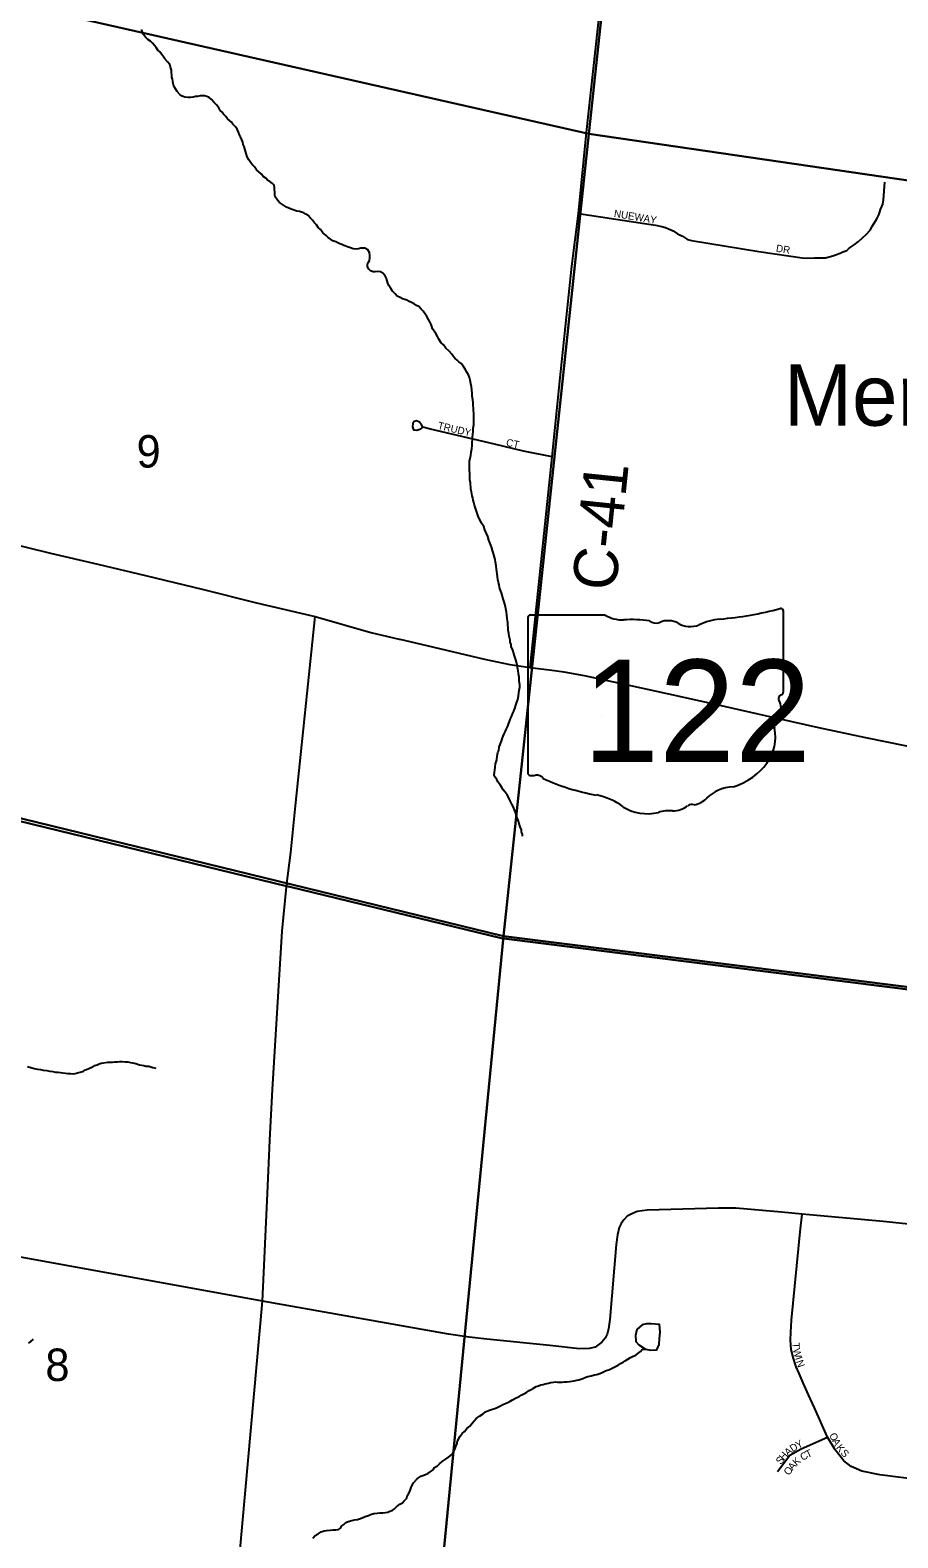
# Model space of a CAD drawing. Extents: x 1310247 to 1664935, y 284496 to 704931.
# Drawn here: x 1479599 to 1485510, y 540403 to 550670 of the extents above; entities that cross this region are included whole.
import ezdxf

# ---------------------------------------------------------------- set-up
doc = ezdxf.new("R2010")
doc.units = 0
for name, color, linetype in [('GM_P_State_Location', 7, 'Continuous'), ('GM_X_Adjacent_County', 7, 'Continuous'), ('GM_X_Airport_Class_2', 7, 'Continuous'), ('GM_X_County', 7, 'Continuous'), ('GM_X_County_Road_Text', 7, 'Continuous'), ('GM_X_County_Subdivision_Text', 7, 'Continuous'), ('GM_X_Interstate_Route', 7, 'Continuous'), ('GM_X_Interstate_Shield', 7, 'Continuous'), ('GM_X_Minor_River', 7, 'Continuous'), ('GM_X_Minor_River_Text', 7, 'Continuous'), ('GM_X_State_Location', 7, 'Continuous'), ('GM_X_Township_Road', 7, 'Continuous'), ('GM_X_Unincorporated_Location', 7, 'Continuous'), ('GM_X_US_Location', 7, 'Continuous')]:
    doc.layers.add(name, color=color, linetype=linetype)

msp = doc.modelspace()

# ---------------------------------------------------------------- linework, layer by layer
at = {"layer": 'GM_X_Adjacent_County'}
for points in [[(1504720, 542599), (1503488, 542714), (1499272, 543151), (1493875, 543372), (1493839, 543374), (1492978, 543439), (1488263, 543798), (1482807, 544486), (1481368, 544836), (1481346, 544841), (1477412, 545799)], [(1477412, 545799), (1481346, 544841), (1481368, 544836), (1482807, 544486), (1488263, 543798), (1492978, 543439), (1493839, 543374), (1493875, 543372), (1499272, 543151), (1503488, 542714), (1504720, 542599)]]:
    msp.add_lwpolyline(points, dxfattribs=at)
at = {"layer": 'GM_X_Airport_Class_2'}
for p, q in [((1483517, 546687), (1483007, 546687)), ((1484730, 546161), (1484730, 546714)), ((1482990, 546669), (1482990, 545613)), ((1484730, 546161), (1484730, 546161))]:
    msp.add_line(p, q, dxfattribs=at)
for centre, major_axis, start_param, end_param in [((1483010, 546672), (20.2, 0), 1.712693, 3.28349), ((1483638, 546810), (196, 0), 4.042523, 4.731795), ((1484110, 548128), (1845, 0), 4.814394, 5.042369), ((1484711, 546716), (19.4, 0), 6.141152, 7.989035), ((1483703, 546094), (702, 0), 1.404758, 1.657858), ((1483862, 546677), (56.4, 0), 3.836095, 5.185415), ((1483945, 546555), (117, 0), 0.950623, 2.079405), ((1484096, 546722), (141, 0), 4.081561, 5.145723), ((1484346, 546365), (371, 0), 1.699011, 2.107814), ((1484726, 546120), (30, 0), 1.883978, 3.671073), ((1484535, 546050), (180, 0), 5.934695, 6.695948), ((1484709, 546159), (20.7, 0), 5.05454, 6.418171), ((1484799, 545930), (131, 0), 2.387724, 3.262537), ((1484214, 545859), (462, 0), 5.101752, 6.440018), ((1483010, 545610), (20.3, 0), 3.00124, 4.508301), ((1483013, 545718), (155, 0), 4.665946, 4.897461), ((1483045, 545552), (56, 0), 0.519207, 1.627899), ((1483751, 546501), (1333, 0), 4.195997, 4.488961), ((1483354, 545138), (417, 0), 0.823519, 1.323587), ((1484408, 545316), (253, 0), 1.647645, 2.488434), ((1483805, 545546), (265, 0), 4.026481, 4.996735), ((1483958, 545181), (217, 0), 1.495662, 1.94098), ((1483977, 545467), (141, 0), 4.691044, 5.507374), ((1484105, 545365), (39.7, 0), 1.147584, 2.315152), ((1484088, 545510), (149, 0), 4.937069, 5.64225)]:
    msp.add_ellipse(centre, major_axis=major_axis, ratio=0.8, start_param=start_param, end_param=end_param, dxfattribs=at)
at = {"layer": 'GM_X_County'}
for points in [[(1478470, 556373), (1483996, 555463), (1483405, 549963), (1478580, 551057), (1477951, 551069)], [(1483996, 555463), (1489328, 554562), (1488797, 549176), (1483405, 549963)], [(1483405, 549963), (1482824, 544501), (1477436, 545815), (1477951, 551069), (1478580, 551057)], [(1483405, 549963), (1488797, 549176), (1488278, 543814), (1482824, 544501)], [(1482824, 544501), (1482297, 539077), (1476837, 539650), (1477436, 545815)], [(1488278, 543814), (1487769, 538509), (1482297, 539077), (1482824, 544501)]]:
    msp.add_lwpolyline(points, close=True, dxfattribs=at)
at = {"layer": 'GM_X_County_Road_Text'}
for points in [[(1483006, 546330), (1483155, 547764), (1483210, 548301), (1483289, 549062), (1483334, 549422), (1483388, 549972), (1483498, 550972), (1483599, 551941), (1483684, 552728)], [(1481345, 544835), (1481346, 544841), (1481374, 545071), (1481406, 545388), (1481540, 546676)], [(1481149, 532773), (1481084, 532843), (1480900, 533070), (1480813, 533208), (1480562, 533693), (1480490, 533821), (1480458, 533888), (1480450, 533974), (1480643, 535984), (1480727, 536863), (1480850, 538330), (1481181, 542015), (1481216, 542749), (1481232, 543112), (1481250, 543457), (1481303, 544312), (1481317, 544535), (1481345, 544835)]]:
    msp.add_lwpolyline(points, dxfattribs=at)
at = {"layer": 'GM_X_County_Subdivision_Text'}
msp.add_lwpolyline([(1485824, 542513), (1485410, 542557), (1484857, 542607), (1484718, 542621), (1484405, 542649), (1484289, 542648), (1483802, 542634), (1483735, 542626), (1483698, 542610), (1483667, 542594), (1483643, 542568), (1483624, 542544), (1483611, 542516), (1483599, 542466), (1483591, 542400), (1483547, 541889), (1483538, 541826), (1483530, 541789), (1483517, 541763), (1483493, 541736), (1483448, 541702), (1483410, 541692), (1483341, 541691), (1483140, 541714), (1482710, 541756), (1482590, 541769), (1482449, 541789), (1481181, 542015), (1479319, 542353)], dxfattribs=at)
at = {"layer": 'GM_X_Interstate_Shield'}
for points in [[(1479406, 547189), (1479739, 547109), (1480060, 547033), (1480385, 546955), (1480780, 546861), (1481141, 546771), (1481540, 546676), (1481921, 546567), (1482112, 546523)], [(1482112, 546523), (1482117, 546522), (1482262, 546489), (1482694, 546386), (1482867, 546351), (1483006, 546330), (1483171, 546309), (1483234, 546300), (1483373, 546274), (1483688, 546206), (1484019, 546134), (1484336, 546064), (1484605, 546003), (1484969, 545922), (1485289, 545852), (1485569, 545796), (1485902, 545731), (1486188, 545675), (1486470, 545626), (1486723, 545587), (1487022, 545535), (1487097, 545522)]]:
    msp.add_lwpolyline(points, dxfattribs=at)
at = {"layer": 'GM_X_Minor_River'}
for points in [[(1483797, 541861), (1483768, 541854), (1483731, 541821), (1483722, 541781), (1483725, 541740), (1483745, 541718), (1483790, 541689)], [(1483790, 541689), (1483826, 541682), (1483869, 541683), (1483884, 541719), (1483885, 541761), (1483890, 541803), (1483885, 541855), (1483829, 541860), (1483797, 541861)]]:
    msp.add_lwpolyline(points, dxfattribs=at)
at = {"layer": 'GM_X_Minor_River_Text'}
for points in [[(1480893, 550123), (1480884, 550140), (1480868, 550160), (1480851, 550179), (1480835, 550197), (1480818, 550210), (1480802, 550218), (1480786, 550223), (1480772, 550223), (1480758, 550222), (1480740, 550218), (1480726, 550217), (1480709, 550213), (1480691, 550212), (1480673, 550212), (1480653, 550213), (1480635, 550220), (1480618, 550232), (1480600, 550251), (1480589, 550269), (1480579, 550289), (1480574, 550306), (1480572, 550322), (1480569, 550336), (1480565, 550350), (1480564, 550366), (1480562, 550380), (1480561, 550398), (1480555, 550418), (1480550, 550435), (1480534, 550453), (1480517, 550474), (1480507, 550488), (1480494, 550506), (1480482, 550521), (1480469, 550533), (1480457, 550552), (1480446, 550566), (1480432, 550580), (1480419, 550595), (1480401, 550607), (1480385, 550622), (1480372, 550640), (1480364, 550655), (1480357, 550675)], [(1482135, 548841), (1482119, 548848), (1482099, 548858), (1482086, 548875), (1482068, 548893), (1482057, 548910), (1482043, 548930), (1482036, 548946), (1482030, 548963), (1482027, 548979), (1482017, 548997), (1482002, 549015), (1481986, 549024), (1481968, 549025), (1481950, 549023), (1481936, 549024), (1481918, 549030), (1481904, 549045), (1481897, 549061), (1481897, 549075), (1481904, 549089), (1481910, 549102), (1481913, 549120), (1481914, 549136), (1481910, 549155), (1481899, 549173), (1481879, 549184), (1481865, 549186), (1481851, 549184), (1481835, 549181), (1481820, 549179), (1481800, 549180), (1481781, 549187), (1481761, 549193), (1481737, 549204), (1481723, 549210), (1481709, 549215), (1481681, 549228), (1481662, 549236), (1481646, 549247), (1481628, 549261), (1481615, 549272), (1481593, 549289), (1481576, 549311), (1481562, 549326), (1481549, 549344), (1481535, 549360), (1481522, 549375), (1481510, 549389), (1481492, 549408), (1481477, 549416), (1481463, 549425), (1481447, 549429), (1481433, 549434), (1481415, 549438), (1481391, 549447), (1481377, 549451), (1481362, 549458), (1481346, 549464), (1481326, 549477), (1481312, 549486), (1481298, 549496), (1481283, 549512), (1481268, 549535), (1481266, 549549), (1481265, 549569), (1481263, 549583), (1481264, 549599), (1481262, 549613), (1481249, 549626), (1481233, 549638), (1481219, 549645), (1481205, 549661), (1481186, 549672), (1481176, 549688), (1481157, 549705), (1481141, 549719), (1481128, 549738), (1481114, 549752), (1481102, 549766), (1481089, 549787), (1481078, 549807), (1481070, 549830), (1481067, 549846), (1481061, 549862), (1481056, 549878), (1481050, 549892), (1481047, 549906), (1481041, 549923), (1481034, 549939), (1481026, 549957), (1481019, 549975), (1481010, 549996), (1480998, 550012), (1480981, 550029), (1480971, 550043), (1480944, 550066), (1480932, 550082), (1480916, 550097), (1480907, 550111), (1480893, 550123)], [(1482767, 547065), (1482762, 547081), (1482758, 547097), (1482753, 547113), (1482749, 547127), (1482742, 547152), (1482733, 547174), (1482723, 547196), (1482716, 547221), (1482707, 547241), (1482696, 547267), (1482690, 547289), (1482673, 547312), (1482664, 547332), (1482654, 547353), (1482647, 547373), (1482641, 547387), (1482636, 547407), (1482630, 547421), (1482627, 547436), (1482621, 547454), (1482618, 547468), (1482614, 547484), (1482611, 547498), (1482607, 547512), (1482606, 547526), (1482602, 547543), (1482601, 547559), (1482599, 547573), (1482598, 547587), (1482594, 547607), (1482595, 547629), (1482594, 547651), (1482591, 547675), (1482591, 547697), (1482592, 547721), (1482593, 547735), (1482597, 547755), (1482600, 547773), (1482603, 547795), (1482607, 547819), (1482610, 547841), (1482611, 547861), (1482612, 547883), (1482612, 547897), (1482615, 547917), (1482617, 547937), (1482618, 547959), (1482621, 547981), (1482622, 548007), (1482622, 548021), (1482621, 548035), (1482621, 548049), (1482621, 548063), (1482620, 548077), (1482620, 548093), (1482617, 548117), (1482616, 548131), (1482614, 548153), (1482611, 548177), (1482610, 548195), (1482607, 548220), (1482605, 548240), (1482600, 548262), (1482597, 548286), (1482591, 548304), (1482584, 548322), (1482574, 548341), (1482563, 548361), (1482552, 548380), (1482536, 548400), (1482520, 548411), (1482507, 548423), (1482493, 548435), (1482480, 548450), (1482472, 548464), (1482453, 548483), (1482431, 548505), (1482414, 548526), (1482400, 548540), (1482383, 548565), (1482373, 548583), (1482362, 548604), (1482351, 548620), (1482341, 548636), (1482335, 548651), (1482330, 548665), (1482322, 548683), (1482313, 548699), (1482302, 548720), (1482292, 548734), (1482277, 548755), (1482263, 548769), (1482246, 548788), (1482232, 548794), (1482214, 548805), (1482196, 548815), (1482182, 548822), (1482165, 548830), (1482151, 548835), (1482135, 548841)], [(1482954, 545180), (1482953, 545194), (1482947, 545208), (1482946, 545224), (1482938, 545244), (1482931, 545267), (1482924, 545289), (1482916, 545307), (1482909, 545325), (1482905, 545342), (1482898, 545360), (1482889, 545382), (1482881, 545400), (1482870, 545421), (1482860, 545441), (1482849, 545462), (1482836, 545480), (1482822, 545496), (1482813, 545513), (1482801, 545531), (1482786, 545552), (1482778, 545566), (1482767, 545582), (1482761, 545596), (1482762, 545616), (1482764, 545630), (1482767, 545650), (1482770, 545674), (1482777, 545700), (1482781, 545726), (1482786, 545750), (1482791, 545764), (1482795, 545788), (1482804, 545811), (1482809, 545827), (1482815, 545843), (1482822, 545861), (1482829, 545877), (1482837, 545895), (1482842, 545908), (1482852, 545930), (1482857, 545944), (1482866, 545968), (1482874, 545986), (1482881, 546001), (1482888, 546019), (1482894, 546033), (1482903, 546057), (1482907, 546073), (1482914, 546093), (1482921, 546112), (1482926, 546136), (1482928, 546156), (1482931, 546172), (1482934, 546196), (1482934, 546212), (1482931, 546236), (1482931, 546250), (1482930, 546264), (1482926, 546286), (1482923, 546309), (1482920, 546327), (1482916, 546345), (1482911, 546367), (1482906, 546389), (1482898, 546410), (1482893, 546426), (1482886, 546448), (1482876, 546472), (1482875, 546486), (1482869, 546501), (1482868, 546515), (1482861, 546543), (1482859, 546561), (1482856, 546583), (1482855, 546601), (1482853, 546617), (1482852, 546633), (1482850, 546649), (1482849, 546664), (1482847, 546688), (1482844, 546706), (1482839, 546730), (1482837, 546746), (1482832, 546760), (1482828, 546776), (1482823, 546791), (1482817, 546813), (1482810, 546837), (1482801, 546861), (1482797, 546875), (1482794, 546892), (1482790, 546908), (1482785, 546928), (1482782, 546948), (1482780, 546968), (1482777, 546984), (1482775, 547000), (1482774, 547022), (1482769, 547047), (1482767, 547065)], [(1479581, 543613), (1479605, 543606), (1479627, 543600), (1479649, 543595), (1479669, 543592), (1479689, 543588), (1479713, 543585), (1479733, 543580), (1479753, 543578), (1479773, 543575), (1479791, 543575), (1479807, 543572), (1479821, 543570), (1479839, 543567), (1479855, 543565), (1479873, 543564), (1479891, 543563), (1479905, 543565), (1479921, 543569), (1479941, 543574), (1479962, 543581), (1479976, 543589), (1479994, 543596), (1480009, 543604), (1480027, 543611), (1480041, 543619), (1480056, 543624), (1480070, 543630), (1480084, 543636), (1480100, 543637), (1480129, 543642), (1480145, 543642), (1480161, 543643), (1480175, 543645), (1480195, 543644), (1480211, 543646), (1480227, 543647), (1480247, 543645), (1480265, 543644), (1480283, 543640), (1480297, 543637), (1480319, 543632), (1480343, 543624), (1480359, 543621), (1480373, 543619), (1480387, 543616)], [(1480387, 543616), (1480407, 543614), (1480421, 543611), (1480435, 543607), (1480455, 543602)], [(1479589, 541730), (1479604, 541741), (1479622, 541755)], [(1482639, 541217), (1482659, 541232), (1482684, 541248), (1482700, 541261), (1482721, 541270), (1482735, 541274), (1482749, 541280), (1482765, 541283), (1482780, 541291), (1482804, 541302), (1482818, 541312), (1482841, 541321), (1482861, 541330), (1482884, 541342), (1482906, 541355), (1482931, 541366), (1482945, 541374), (1482961, 541383), (1482982, 541395), (1482998, 541406), (1483013, 541414), (1483027, 541423), (1483045, 541433), (1483062, 541438), (1483078, 541446), (1483094, 541447), (1483108, 541451), (1483129, 541456), (1483145, 541462), (1483163, 541463), (1483177, 541465), (1483191, 541464), (1483209, 541464), (1483223, 541463), (1483239, 541465), (1483256, 541466), (1483274, 541468), (1483288, 541469), (1483304, 541473), (1483322, 541476), (1483336, 541480), (1483351, 541483), (1483365, 541489), (1483385, 541498), (1483399, 541502), (1483420, 541507), (1483444, 541513), (1483460, 541516), (1483480, 541523), (1483495, 541529), (1483509, 541535), (1483523, 541542), (1483540, 541548), (1483554, 541553), (1483572, 541563), (1483591, 541572), (1483605, 541580), (1483621, 541591), (1483638, 541599), (1483652, 541608), (1483671, 541620), (1483689, 541631), (1483707, 541641), (1483724, 541648), (1483738, 541658), (1483757, 541671), (1483769, 541685), (1483790, 541689)], [(1481524, 540400), (1481541, 540419), (1481560, 540431), (1481582, 540444), (1481602, 540450), (1481617, 540453), (1481643, 540456), (1481663, 540458), (1481681, 540457), (1481699, 540461), (1481714, 540470), (1481722, 540486), (1481737, 540493), (1481749, 540507), (1481765, 540515), (1481790, 540522), (1481808, 540525), (1481828, 540527), (1481842, 540532), (1481861, 540540), (1481881, 540549), (1481903, 540556), (1481918, 540562), (1481940, 540569), (1481964, 540571), (1481984, 540574), (1482002, 540573), (1482019, 540575), (1482035, 540578), (1482049, 540584), (1482065, 540590), (1482082, 540601), (1482094, 540615), (1482117, 540632), (1482135, 540641), (1482148, 540655), (1482164, 540673), (1482167, 540689), (1482177, 540702), (1482186, 540718), (1482193, 540740), (1482199, 540758), (1482210, 540777), (1482235, 540805), (1482260, 540824), (1482282, 540831), (1482307, 540842), (1482325, 540852), (1482344, 540867), (1482354, 540881), (1482373, 540893), (1482387, 540908), (1482406, 540924), (1482420, 540933), (1482439, 540945), (1482459, 540960), (1482476, 540976), (1482489, 541001), (1482498, 541025), (1482506, 541039), (1482511, 541063), (1482517, 541076), (1482528, 541096), (1482543, 541114), (1482557, 541127), (1482574, 541147), (1482595, 541164), (1482609, 541184), (1482624, 541199), (1482639, 541217)]]:
    msp.add_lwpolyline(points, dxfattribs=at)
at = {"layer": 'GM_X_State_Location'}
for points in [[(1483334, 549422), (1483859, 549341), (1483901, 549333), (1483927, 549326), (1483947, 549317), (1483980, 549304), (1484009, 549282), (1484042, 549267), (1484077, 549245), (1484103, 549238), (1484563, 549163), (1484873, 549117), (1484941, 549119), (1485016, 549119), (1485066, 549133), (1485092, 549141), (1485117, 549150), (1485136, 549159), (1485163, 549170), (1485178, 549185), (1485213, 549207), (1485242, 549231), (1485268, 549256), (1485293, 549278), (1485321, 549308), (1485336, 549337), (1485367, 549385), (1485383, 549416), (1485391, 549449), (1485407, 549484), (1485411, 549513), (1485422, 549635)], [(1483155, 547764), (1482959, 547802), (1482763, 547850), (1482327, 547953), (1482273, 547967), (1482266, 547983), (1482251, 548001), (1482232, 548009), (1482216, 548004), (1482206, 547991), (1482204, 547968), (1482211, 547947), (1482234, 547946), (1482253, 547952), (1482269, 547962)], [(1485632, 540415), (1485674, 540797), (1485387, 540832), (1485265, 540857), (1485192, 540890), (1485142, 540927), (1485082, 541003), (1485031, 541089), (1484943, 541288), (1484901, 541376), (1484864, 541458), (1484837, 541523), (1484816, 541567), (1484798, 541625), (1484783, 541686), (1484778, 541750), (1484780, 541803), (1484786, 541886), (1484844, 542487), (1484857, 542607)], [(1484690, 540854), (1484775, 540965), (1484852, 541010), (1485031, 541089)]]:
    msp.add_lwpolyline(points, dxfattribs=at)

# ---------------------------------------------------------------- texts
at = {"layer": 'GM_P_State_Location'}
for s, rotation, p in [('NUEWAY', 350.6917, (1483573, 549398)), ('DR', 351.0309, (1484677, 549161)), ('TRUDY', 346.8259, (1482372, 547955)), ('CT', 347.4789, (1482838, 547840)), ('T', 271.8309, (1484790, 541732)), ('W', 284.0651, (1484793, 541686)), ('I', 287.7218, (1484808, 541627)), ('N', 289.8025, (1484815, 541604)), ('D', 32.4293, (1484793, 540985)), ('Y', 28.0313, (1484830, 541008)), ('O', 296.7996, (1485040, 541103)), ('A', 296.8823, (1485060, 541064)), ('K', 308.2261, (1485086, 541016)), ('S', 50.6106, (1484712, 540898)), ('H', 50.2616, (1484734, 540926)), ('A', 39.5509, (1484761, 540958)), ('K', 42.2163, (1484820, 540891)), ('C', 30.564, (1484862, 540926)), ('T', 25.8686, (1484895, 540946)), ('S', 312.8957, (1485116, 540978)), ('O', 52.5793, (1484767, 540824)), ('A', 50.5107, (1484794, 540859))]:
    msp.add_text(s, height=50, rotation=rotation, dxfattribs=at).set_placement(p)
at = {"layer": 'GM_X_Airport_Class_2'}
msp.add_text('122', height=696.1, dxfattribs=at).set_placement((1483365, 545687))
at = {"layer": 'GM_X_Interstate_Route'}
msp.add_text('Merrittstown', height=417, rotation=0, dxfattribs=at).set_placement((1484733, 547976))
at = {"layer": 'GM_X_Township_Road'}
msp.add_text('C-41', height=300, rotation=84.1533, dxfattribs=at).set_placement((1483588, 546845))
at = {"layer": 'GM_X_Unincorporated_Location'}
for s in ['s', 'r']:
    msp.add_text(s, height=1, dxfattribs=at).set_placement((1483840, 546071))
msp.add_text('122', height=1, rotation=0, dxfattribs=at).set_placement((1483487, 545998))
at = {"layer": 'GM_X_US_Location'}
for s, p in [('9', (1480324, 547691)), ('8', (1479703, 541471))]:
    msp.add_text(s, height=221, rotation=0, dxfattribs=at).set_placement(p)

doc.saveas('drawing.dxf')
